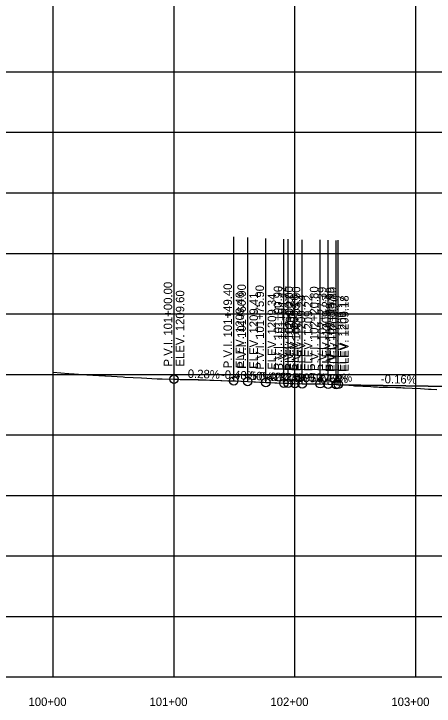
# Model space of a CAD drawing. Extents: x -70 to 701944, y -4 to 666871.
# Drawn here: x 676671 to 677019, y 655687 to 656259 of the extents above; entities that cross this region are included whole.
import ezdxf

# ---------------------------------------------------------------- set-up
doc = ezdxf.new("R2010")
doc.units = 0
for name, color, linetype in [('R_Axis', 7, 'Continuous'), ('R_Axis Annot', 7, 'Continuous'), ('R_Exist Surface', 7, 'Continuous'), ('R_Grid', 7, 'Continuous'), ('R_Vert Alg', 7, 'Continuous'), ('R_Vert Alg Annot', 7, 'Continuous'), ('T_Notes', 7, 'Continuous')]:
    doc.layers.add(name, color=color, linetype=linetype)

msp = doc.modelspace()

# ---------------------------------------------------------------- linework, layer by layer
at = {"layer": 'R_Axis'}
msp.add_line((676203.82, 655711.26), (680703.82, 655711.26), dxfattribs=at)
at = {"layer": 'R_Exist Surface'}
msp.add_lwpolyline([(676703.82, 655962.99), (676716.7, 655961.95), (676716.85, 655961.94), (676716.99, 655961.93), (676721.41, 655961.64), (676731.83, 655960.94), (676746.51, 655960), (676746.87, 655959.97), (676747.23, 655959.95), (676761.85, 655959.1), (676763.18, 655959.01), (676776.86, 655958.33), (676789.81, 655957.66), (676791.87, 655957.56), (676793.9, 655957.49), (676806.86, 655957.19), (676808.86, 655957.11), (676821.84, 655956.94), (676824.18, 655956.92), (676836.87, 655956.44), (676848.4, 655956.02), (676851.86, 655955.91), (676851.86, 655955.91), (676854.59, 655955.8), (676864.72, 655955.36), (676877.91, 655954.74), (676879.72, 655954.61), (676883.15, 655954.46), (676894.72, 655953.98), (676901.76, 655953.75), (676909.72, 655953.44), (676911.92, 655953.46), (676924.62, 655953.52), (676937.81, 655952.91), (676939.62, 655953.03), (676944.89, 655952.64), (676952.06, 655951.95), (676953.05, 655951.88), (676954.62, 655951.78), (676959.86, 655951.51), (676966.67, 655951.16), (676968.68, 655951.06), (676969.62, 655951), (676970.23, 655950.97), (676971.93, 655950.86), (676973.48, 655950.81), (676977.88, 655950.65), (676980.28, 655950.6), (676987.09, 655950.45), (676991.31, 655950.35), (676992.89, 655950.27), (676993.9, 655950.2), (676994.44, 655950.17), (677000.71, 655949.84), (677007.51, 655949.48), (677007.56, 655949.47), (677014.32, 655949.13), (677016.28, 655949.02), (677021.13, 655948.86)], dxfattribs=at)
at = {"layer": 'R_Grid'}
for p, q in [((676703.82, 655711.26), (676703.82, 656561.26)), ((676803.82, 655711.26), (676803.82, 656561.26)), ((676903.82, 655711.26), (676903.82, 656561.26)), ((677003.82, 655711.26), (677003.82, 656561.26)), ((676203.82, 656211.26), (680703.82, 656211.26)), ((676203.82, 656161.26), (680703.82, 656161.26)), ((676203.82, 656111.26), (680703.82, 656111.26)), ((676203.82, 656061.26), (680703.82, 656061.26)), ((676203.82, 656011.26), (680703.82, 656011.26)), ((676203.82, 655961.26), (680703.82, 655961.26)), ((676203.82, 655911.26), (680703.82, 655911.26)), ((676203.82, 655861.26), (680703.82, 655861.26)), ((676203.82, 655811.26), (680703.82, 655811.26)), ((676203.82, 655761.26), (680703.82, 655761.26))]:
    msp.add_line(p, q, dxfattribs=at)
at = {"layer": 'R_Vert Alg'}
for p, q in [((676803.82, 655957.26), (676803.82, 656076.26)), ((676853.22, 655955.86), (676853.22, 656074.86)), ((676864.72, 655955.36), (676864.72, 656074.36)), ((676879.72, 655954.61), (676879.72, 656073.61)), ((676894.72, 655953.98), (676894.72, 656072.98)), ((676898.24, 655953.87), (676898.24, 656072.87)), ((676903.82, 655953.67), (676903.82, 656072.67)), ((676909.72, 655953.44), (676909.72, 656072.44)), ((676924.62, 655953.52), (676924.62, 656072.52)), ((676931.21, 655953.22), (676931.21, 656072.22)), ((676937.81, 655952.91), (676937.81, 656071.91)), ((676939.62, 655953.03), (676939.62, 656072.03)), ((676803.82, 655957.26), (676808.86, 655957.11)), ((676803.82, 655957.26), (676853.22, 655955.86)), ((676808.86, 655957.11), (676815.35, 655957.03)), ((676815.35, 655957.03), (676824.18, 655956.92)), ((676824.18, 655956.92), (676830.52, 655956.68)), ((676830.52, 655956.68), (676836.87, 655956.44)), ((676836.87, 655956.44), (676842.63, 655956.22)), ((676842.63, 655956.22), (676853.22, 655955.85)), ((676853.22, 655955.86), (676864.72, 655955.36)), ((676853.22, 655955.85), (676864.72, 655955.36)), ((676864.72, 655955.36), (676894.72, 655953.98)), ((676864.72, 655955.36), (676879.72, 655954.61)), ((676879.72, 655954.61), (676894.72, 655953.98)), ((676894.72, 655953.98), (676909.72, 655953.44)), ((676894.72, 655953.98), (676898.24, 655953.87)), ((676898.24, 655953.87), (676903.82, 655953.67)), ((676903.82, 655953.67), (676909.72, 655953.44)), ((676909.72, 655953.44), (676924.62, 655953.53)), ((676909.72, 655953.44), (676924.62, 655953.52)), ((676924.62, 655953.53), (676939.62, 655953.03)), ((676924.62, 655953.52), (676931.21, 655953.22)), ((676931.21, 655953.22), (676937.81, 655952.91)), ((676937.81, 655952.91), (676939.62, 655953.03)), ((676939.62, 655953.03), (677039.39, 655951.44)), ((676939.62, 655953.03), (677039.39, 655951.44))]:
    msp.add_line(p, q, dxfattribs=at)
for centre in [(676803.82, 655957.26), (676853.22, 655955.86), (676864.72, 655955.36), (676879.72, 655954.61), (676894.72, 655953.98), (676898.24, 655953.87), (676903.82, 655953.67), (676909.72, 655953.44), (676924.62, 655953.52), (676931.21, 655953.22), (676937.81, 655952.91), (676939.62, 655953.03)]:
    msp.add_circle(centre, 3.5, dxfattribs=at)
at = {"layer": 'T_Notes'}
msp.add_line((676939.62, 655952.63), (677039.38, 655951.04), dxfattribs=at)

# ---------------------------------------------------------------- texts
at = {"layer": 'R_Axis Annot'}
for s, p in [('100+00', (676683.51, 655687.26)), ('101+00', (676783.51, 655687.26)), ('102+00', (676883.51, 655687.26)), ('103+00', (676983.51, 655687.26))]:
    msp.add_text(s, height=7, dxfattribs=at).set_placement(p)
at = {"layer": 'R_Vert Alg'}
for p in [(676803.78, 655957.21), (676808.82, 655957.06), (676815.31, 655956.98), (676824.13, 655956.87), (676830.48, 655956.63), (676836.82, 655956.39), (676842.59, 655956.17), (676853.18, 655955.8), (676864.68, 655955.31), (676894.68, 655953.93), (676909.68, 655953.39), (676924.58, 655953.48), (676939.58, 655952.98)]:
    msp.add_text('+', height=0.1, dxfattribs=at).set_placement(p)
at = {"layer": 'R_Vert Alg Annot'}
for s, rotation, p in [('P.V.I. 101+00.00', 90, (676802.32, 655967.76)), ('P.V.I. 101+49.40', 90, (676851.72, 655966.36)), ('P.V.I. 101+60.90', 90, (676863.22, 655965.86)), ('P.V.I. 101+75.90', 90, (676878.22, 655965.11)), ('P.V.I. 101+90.90', 90, (676893.22, 655964.48)), ('P.V.I. 101+94.42', 90, (676896.74, 655964.37)), ('P.V.I. 102+00.00', 90, (676902.32, 655964.17)), ('P.V.I. 102+05.90', 90, (676908.22, 655963.94)), ('P.V.I. 102+20.80', 90, (676923.12, 655964.02)), ('P.V.I. 102+27.39', 90, (676929.71, 655963.72)), ('P.V.I. 102+33.99', 90, (676936.31, 655963.41)), ('P.V.I. 102+35.80', 90, (676938.12, 655963.53)), ('ELEV. 1209.60', 90, (676812.32, 655967.76)), ('ELEV. 1209.46', 90, (676861.72, 655966.36)), ('ELEV. 1209.41', 90, (676873.22, 655965.86)), ('ELEV. 1209.34', 90, (676888.22, 655965.11)), ('ELEV. 1209.27', 90, (676903.22, 655964.48)), ('ELEV. 1209.26', 90, (676906.74, 655964.37)), ('ELEV. 1209.24', 90, (676912.32, 655964.17)), ('ELEV. 1209.22', 90, (676918.22, 655963.94)), ('ELEV. 1209.23', 90, (676933.12, 655964.02)), ('ELEV. 1209.20', 90, (676939.71, 655963.72)), ('ELEV. 1209.17', 90, (676946.31, 655963.41)), ('ELEV. 1209.18', 90, (676948.12, 655963.53)), ('-0.28%', 358.377, (676812.01, 655958.52)), ('-0.43%', 357.5333, (676842.49, 655957.82)), ('-0.50%', 357.1394, (676855.48, 655957.32)), ('-0.42%', 357.5764, (676870.74, 655956.49)), ('-0.32%', 358.1925, (676879.97, 655955.94)), ('-0.34%', 358.0288, (676884.53, 655955.84)), ('-0.39%', 357.7498, (676890.28, 655955.71)), ('-0.47%', 357.3256, (676911.44, 655955.64)), ('0.05%', 0.3143, (676903.19, 655954.91)), ('-0.47%', 357.3256, (676918.04, 655955.33)), ('0.69%', 3.9716, (676924.78, 655953.51)), ('-0.16%', 359.0833, (676974.79, 655953.97))]:
    msp.add_text(s, height=7, rotation=rotation, dxfattribs=at).set_placement(p)

doc.saveas('drawing.dxf')
